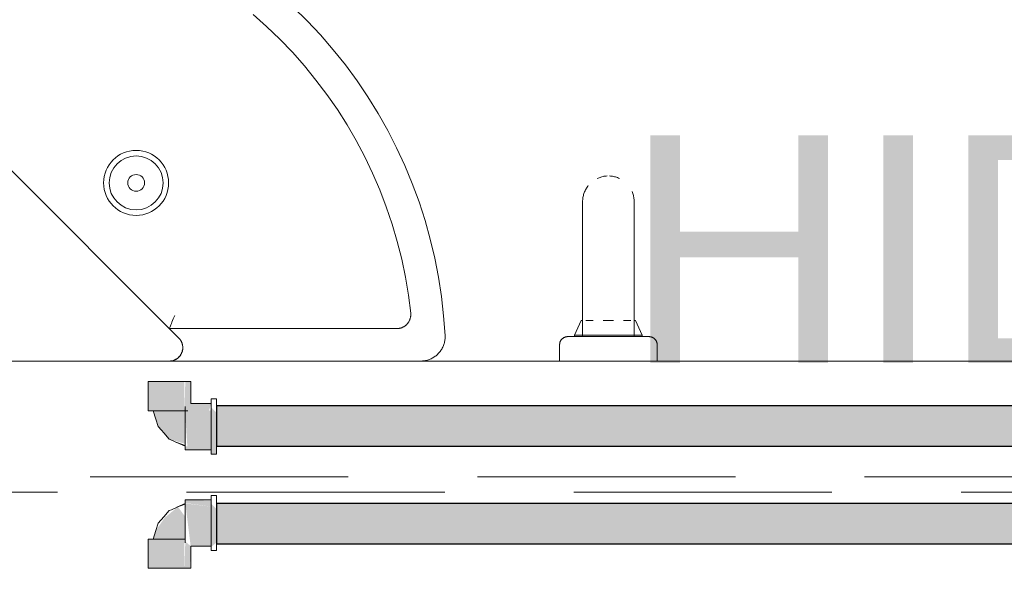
# Model space of a CAD drawing. Header units: millimetres. Extents: x 567 to 934, y -1 to 364.
# Tile 632 of 656: x 767.035 to 768.246, y 108.055 to 108.743. Entities that reach past the tile are written whole.
import ezdxf

# ---------------------------------------------------------------- set-up
doc = ezdxf.new("R2010")
doc.units = ezdxf.units.MM
doc.header["$MEASUREMENT"] = 0
doc.linetypes.add('HIDDEN2', pattern=[0.47625, 0.3175, -0.15875])
doc.linetypes.add('NULL', pattern=[0])
for name, color, linetype, lineweight in [('A-WALL', 7, 'Continuous', 25), ('AF-Condutos', 140, 'Continuous', 25), ('AF-Peça de utilização', 152, 'Continuous', 18), ('DI-Detalhes', 1, 'HIDDEN2', 9), ('Peças hidrossanitárias', 7, 'Continuous', 13), ('Textos', 7, 'Continuous', 9)]:
    doc.layers.add(name, color=color, linetype=linetype, lineweight=lineweight)
doc.styles.add('Arial', font='arial.ttf')

msp = doc.modelspace()

# ---------------------------------------------------------------- hatches: boundary and pattern name
at = {"layer": 'AF-Condutos', "linetype": 'Continuous'}
for points in [[(767.2771, 108.2675), (767.2771, 108.2664), (769.5363, 108.2667), (769.5363, 108.2675)], [(767.2771, 108.2664), (767.2771, 108.2613), (769.5363, 108.2625), (769.5363, 108.2667)], [(767.2771, 108.2664), (769.5363, 108.2667), (769.5363, 108.2667)], [(767.2771, 108.2189), (769.5363, 108.2201), (769.5363, 108.2625), (767.2771, 108.2613)], [(769.5363, 108.2181), (769.5363, 108.2201), (767.2771, 108.2189), (767.2771, 108.2178)], [(767.2771, 108.2178), (769.5363, 108.2181), (769.5363, 108.2181)], [(767.2771, 108.2178), (769.5363, 108.2178), (769.5363, 108.2181)], [(767.2771, 108.1475), (767.2771, 108.1464), (769.5363, 108.1467), (769.5363, 108.1475)], [(767.2771, 108.1464), (769.5363, 108.1466), (769.5363, 108.1467)], [(767.2771, 108.1464), (767.2771, 108.1413), (769.5363, 108.1422), (769.5363, 108.1466)], [(767.2771, 108.1464), (769.5363, 108.1466), (769.5363, 108.1466)], [(767.2771, 108.0989), (769.5363, 108.0998), (769.5363, 108.1422), (767.2771, 108.1413)], [(769.5363, 108.098), (769.5363, 108.0998), (767.2771, 108.0989), (767.2771, 108.0978)], [(767.2771, 108.0978), (769.5363, 108.098), (769.5363, 108.098)], [(767.2771, 108.0978), (769.5363, 108.098), (769.5363, 108.098)], [(767.2771, 108.0978), (769.5363, 108.0978), (769.5363, 108.098)]]:
    msp.add_hatch(color=151, dxfattribs=at).paths.add_polyline_path(points)
at = {"layer": 'AF-Peça de utilização', "linetype": 'Continuous'}
for points in [[(767.1938, 108.2974), (767.1929, 108.2616), (767.1964, 108.2616), (767.1964, 108.2974)], [(767.1964, 108.2616), (767.2376, 108.2616), (767.2376, 108.2974), (767.1964, 108.2974)], [(767.2453, 108.2704), (767.2453, 108.2974), (767.2387, 108.2974), (767.2376, 108.2616)], [(767.1999, 108.2616), (767.2051, 108.2421), (767.219, 108.2265), (767.2387, 108.2208), (767.2387, 108.2616)], [(767.2703, 108.2704), (767.2453, 108.2704), (767.2387, 108.2666), (767.2387, 108.2562), (767.2679, 108.2616)], [(767.2412, 108.2177), (767.2703, 108.2219), (767.2703, 108.2621), (767.2387, 108.2562)], [(767.2703, 108.208), (767.2771, 108.208), (767.2771, 108.259), (767.2703, 108.266)], [(767.2387, 108.2136), (767.2703, 108.2136), (767.2703, 108.2219), (767.2387, 108.2174)], [(767.2703, 108.1508), (767.2387, 108.1518), (767.2387, 108.148), (767.2703, 108.1435)], [(767.2023, 108.1141), (767.1992, 108.1037), (767.2387, 108.1037), (767.2387, 108.1309), (767.2296, 108.1433), (767.2134, 108.1299)], [(767.2453, 108.095), (767.2703, 108.095), (767.2703, 108.1435), (767.2387, 108.1475)], [(767.2703, 108.0939), (767.2771, 108.0993), (767.2771, 108.1404), (767.2704, 108.1475)], [(767.1929, 108.1037), (767.1929, 108.068), (767.2006, 108.068), (767.1964, 108.1037)], [(767.1964, 108.1037), (767.2006, 108.068), (767.2376, 108.068), (767.2376, 108.1037)], [(767.2453, 108.095), (767.2387, 108.1006), (767.2376, 108.068), (767.2444, 108.068)]]:
    msp.add_hatch(color=161, dxfattribs=at).paths.add_polyline_path(points)

# ---------------------------------------------------------------- linework, layer by layer
at = {"layer": 'A-WALL', "color": 8, "lineweight": 5}
msp.add_line((770.559, 108.3227), (766.959, 108.3227), dxfattribs=at)
at = {"layer": 'AF-Condutos'}
for p, q in [((767.2771, 108.2675), (767.2771, 108.2664)), ((769.5363, 108.2675), (767.2771, 108.2675)), ((767.2771, 108.2664), (767.2771, 108.2613)), ((767.2771, 108.2613), (767.2771, 108.2528)), ((767.2771, 108.2528), (767.2771, 108.2427)), ((767.2771, 108.2427), (767.2771, 108.2325)), ((767.2771, 108.2325), (767.2771, 108.2241)), ((767.2771, 108.2241), (767.2771, 108.2189)), ((767.2771, 108.2189), (767.2771, 108.2178)), ((767.2771, 108.2178), (769.5363, 108.2178)), ((767.2771, 108.1475), (767.2771, 108.1464)), ((769.5363, 108.1475), (767.2771, 108.1475)), ((767.2771, 108.1464), (767.2771, 108.1413)), ((767.2771, 108.1413), (767.2771, 108.1328)), ((767.2771, 108.1328), (767.2771, 108.1227)), ((767.2771, 108.1227), (767.2771, 108.1125)), ((767.2771, 108.1125), (767.2771, 108.1041)), ((767.2771, 108.1041), (767.2771, 108.0989)), ((767.2771, 108.0989), (767.2771, 108.0978)), ((767.2771, 108.0978), (769.5363, 108.0978))]:
    msp.add_line(p, q, dxfattribs=at)
at = {"layer": 'AF-Peça de utilização'}
for p, q in [((767.1929, 108.2974), (767.1929, 108.2616)), ((767.1938, 108.2974), (767.1929, 108.2974)), ((767.1964, 108.2974), (767.1938, 108.2974)), ((767.2006, 108.2974), (767.1964, 108.2974)), ((767.206, 108.2974), (767.2006, 108.2974)), ((767.2123, 108.2974), (767.206, 108.2974)), ((767.2191, 108.2974), (767.2123, 108.2974)), ((767.2259, 108.2974), (767.2191, 108.2974)), ((767.2322, 108.2974), (767.2259, 108.2974)), ((767.2376, 108.2974), (767.2322, 108.2974)), ((767.2387, 108.2974), (767.2376, 108.2974)), ((767.2418, 108.2974), (767.2387, 108.2974)), ((767.2444, 108.2974), (767.2418, 108.2974)), ((767.2453, 108.2974), (767.2444, 108.2974)), ((767.2453, 108.2704), (767.2453, 108.2974)), ((767.2703, 108.276), (767.2703, 108.2748)), ((767.2771, 108.276), (767.2703, 108.276)), ((767.2703, 108.2748), (767.2703, 108.2714)), ((767.2703, 108.2714), (767.2703, 108.2704)), ((767.2771, 108.2748), (767.2771, 108.276)), ((767.2771, 108.2714), (767.2771, 108.2748)), ((767.2771, 108.2675), (767.2771, 108.2714)), ((767.1929, 108.2616), (767.1938, 108.2616)), ((767.1938, 108.2616), (767.1964, 108.2616)), ((767.1964, 108.2616), (767.1992, 108.2616)), ((767.1992, 108.2616), (767.2006, 108.2616)), ((767.1992, 108.2616), (767.2023, 108.2513)), ((767.1999, 108.2616), (767.1992, 108.2616)), ((767.2019, 108.2616), (767.1999, 108.2616)), ((767.2006, 108.2616), (767.206, 108.2616)), ((767.205, 108.2616), (767.2019, 108.2616)), ((767.2091, 108.2616), (767.205, 108.2616)), ((767.206, 108.2616), (767.2123, 108.2616)), ((767.2138, 108.2616), (767.2091, 108.2616)), ((767.2123, 108.2616), (767.2191, 108.2616)), ((767.2189, 108.2616), (767.2138, 108.2616)), ((767.2242, 108.2616), (767.2189, 108.2616)), ((767.2191, 108.2616), (767.2259, 108.2616)), ((767.2292, 108.2616), (767.2242, 108.2616)), ((767.2259, 108.2616), (767.2322, 108.2616)), ((767.2341, 108.2616), (767.2292, 108.2616)), ((767.2322, 108.2616), (767.2376, 108.2616)), ((767.2387, 108.2616), (767.2341, 108.2616)), ((767.2376, 108.2616), (767.2387, 108.2616)), ((767.2387, 108.2666), (767.2387, 108.2621)), ((767.2387, 108.2621), (767.2387, 108.2616)), ((767.2387, 108.2616), (767.2418, 108.2616)), ((767.2387, 108.2616), (767.2387, 108.2562)), ((767.2387, 108.2572), (767.2387, 108.2616)), ((767.2703, 108.2704), (767.2453, 108.2704)), ((767.2703, 108.2704), (767.2703, 108.266)), ((767.2703, 108.2694), (767.2703, 108.2704)), ((767.2703, 108.2666), (767.2703, 108.2694)), ((767.2703, 108.2621), (767.2703, 108.2666)), ((767.2703, 108.266), (767.2703, 108.259)), ((767.2703, 108.2562), (767.2703, 108.2621)), ((767.2703, 108.259), (767.2703, 108.2508)), ((767.2771, 108.266), (767.2771, 108.2675)), ((767.2771, 108.259), (767.2771, 108.266)), ((767.2771, 108.2508), (767.2771, 108.259)), ((767.2023, 108.2513), (767.2051, 108.2421)), ((767.2387, 108.252), (767.2387, 108.2572)), ((767.2387, 108.2562), (767.2387, 108.2493)), ((767.2387, 108.2463), (767.2387, 108.252)), ((767.2387, 108.2493), (767.2387, 108.242)), ((767.2703, 108.2493), (767.2703, 108.2562)), ((767.2703, 108.2508), (767.2703, 108.242)), ((767.2703, 108.242), (767.2703, 108.2493)), ((767.2771, 108.242), (767.2771, 108.2508)), ((767.2051, 108.2421), (767.2092, 108.2377)), ((767.2092, 108.2377), (767.2121, 108.2343)), ((767.2387, 108.2403), (767.2387, 108.2463)), ((767.2387, 108.242), (767.2387, 108.2346)), ((767.2387, 108.2344), (767.2387, 108.2403)), ((767.2387, 108.2346), (767.2387, 108.2278)), ((767.2703, 108.2346), (767.2703, 108.242)), ((767.2703, 108.242), (767.2703, 108.2332)), ((767.2703, 108.2278), (767.2703, 108.2346)), ((767.2771, 108.2332), (767.2771, 108.242)), ((767.2121, 108.2343), (767.219, 108.2265)), ((767.219, 108.2265), (767.2193, 108.2264)), ((767.2193, 108.2264), (767.227, 108.2229)), ((767.227, 108.2229), (767.2301, 108.2215)), ((767.2387, 108.2186), (767.2282, 108.2225)), ((767.2282, 108.2225), (767.2387, 108.2179)), ((767.2387, 108.229), (767.2387, 108.2344)), ((767.2387, 108.2243), (767.2387, 108.229)), ((767.2387, 108.2278), (767.2387, 108.2219)), ((767.2387, 108.2208), (767.2387, 108.2243)), ((767.2703, 108.2332), (767.2703, 108.225)), ((767.2703, 108.2219), (767.2703, 108.2278)), ((767.2703, 108.225), (767.2703, 108.2179)), ((767.2771, 108.225), (767.2771, 108.2332)), ((767.2771, 108.2179), (767.2771, 108.225)), ((767.2301, 108.2215), (767.2314, 108.2211)), ((767.2314, 108.2211), (767.2387, 108.2186)), ((767.2387, 108.2219), (767.2387, 108.2186)), ((767.2387, 108.2186), (767.2387, 108.2208)), ((767.2387, 108.2186), (767.2387, 108.2179)), ((767.2387, 108.2179), (767.2387, 108.2186)), ((767.2387, 108.2179), (767.2387, 108.2174)), ((767.2387, 108.2174), (767.2387, 108.2145)), ((767.2387, 108.2145), (767.2387, 108.2136)), ((767.2387, 108.2136), (767.2703, 108.2136)), ((767.2703, 108.2174), (767.2703, 108.2219)), ((767.2703, 108.2179), (767.2703, 108.2178)), ((767.2703, 108.2178), (767.2703, 108.2136)), ((767.2703, 108.2145), (767.2703, 108.2174)), ((767.2703, 108.2136), (767.2703, 108.2145)), ((767.2703, 108.2136), (767.2703, 108.2125)), ((767.2703, 108.2125), (767.2703, 108.2091)), ((767.2771, 108.2178), (767.2771, 108.2179)), ((767.2771, 108.2125), (767.2771, 108.2178)), ((767.2771, 108.2091), (767.2771, 108.2125)), ((767.2703, 108.2091), (767.2703, 108.208)), ((767.2703, 108.208), (767.2771, 108.208)), ((767.2771, 108.208), (767.2771, 108.2091)), ((767.2387, 108.1518), (767.2387, 108.1508)), ((767.2703, 108.1518), (767.2387, 108.1518)), ((767.2387, 108.1508), (767.2387, 108.148)), ((767.2703, 108.1574), (767.2703, 108.1562)), ((767.2771, 108.1574), (767.2703, 108.1574)), ((767.2703, 108.1562), (767.2703, 108.1528)), ((767.2703, 108.1528), (767.2703, 108.1518)), ((767.2703, 108.1518), (767.2703, 108.1474)), ((767.2703, 108.1508), (767.2703, 108.1518)), ((767.2703, 108.148), (767.2703, 108.1508)), ((767.2771, 108.1562), (767.2771, 108.1574)), ((767.2771, 108.1528), (767.2771, 108.1562)), ((767.2771, 108.1475), (767.2771, 108.1528)), ((767.219, 108.1389), (767.2121, 108.131)), ((767.2219, 108.1398), (767.219, 108.1389)), ((767.2296, 108.1433), (767.2219, 108.1398)), ((767.2387, 108.1475), (767.2282, 108.1429)), ((767.2282, 108.1429), (767.2387, 108.1467)), ((767.2387, 108.1467), (767.2296, 108.1433)), ((767.2387, 108.148), (767.2387, 108.1475)), ((767.2387, 108.1475), (767.2387, 108.1467)), ((767.2387, 108.1467), (767.2387, 108.1475)), ((767.2387, 108.1467), (767.2387, 108.1435)), ((767.2387, 108.1445), (767.2387, 108.1467)), ((767.2387, 108.141), (767.2387, 108.1445)), ((767.2387, 108.1435), (767.2387, 108.1376)), ((767.2387, 108.1364), (767.2387, 108.141)), ((767.2703, 108.1435), (767.2703, 108.148)), ((767.2703, 108.1474), (767.2703, 108.1404)), ((767.2703, 108.1376), (767.2703, 108.1435)), ((767.2703, 108.1404), (767.2703, 108.1322)), ((767.2771, 108.1474), (767.2771, 108.1475)), ((767.2771, 108.1404), (767.2771, 108.1474)), ((767.2771, 108.1322), (767.2771, 108.1404)), ((767.2121, 108.131), (767.2051, 108.1232)), ((767.2387, 108.1376), (767.2387, 108.1307)), ((767.2387, 108.1309), (767.2387, 108.1364)), ((767.2387, 108.1251), (767.2387, 108.1309)), ((767.2387, 108.1307), (767.2387, 108.1234)), ((767.2703, 108.1307), (767.2703, 108.1376)), ((767.2703, 108.1322), (767.2703, 108.1234)), ((767.2703, 108.1234), (767.2703, 108.1307)), ((767.2771, 108.1234), (767.2771, 108.1322)), ((767.2023, 108.1141), (767.1992, 108.1037)), ((767.2051, 108.1232), (767.2023, 108.1141)), ((767.2387, 108.119), (767.2387, 108.1251)), ((767.2387, 108.1234), (767.2387, 108.116)), ((767.2387, 108.1133), (767.2387, 108.119)), ((767.2387, 108.116), (767.2387, 108.1092)), ((767.2703, 108.1234), (767.2703, 108.1146)), ((767.2703, 108.116), (767.2703, 108.1234)), ((767.2703, 108.1092), (767.2703, 108.116)), ((767.2703, 108.1146), (767.2703, 108.1064)), ((767.2771, 108.1146), (767.2771, 108.1234)), ((767.2771, 108.1064), (767.2771, 108.1146)), ((767.1938, 108.1037), (767.1929, 108.1037)), ((767.1929, 108.1037), (767.1929, 108.068)), ((767.1964, 108.1037), (767.1938, 108.1037)), ((767.1992, 108.1037), (767.1964, 108.1037)), ((767.2006, 108.1037), (767.1992, 108.1037)), ((767.1992, 108.1037), (767.1999, 108.1037)), ((767.1999, 108.1037), (767.2019, 108.1037)), ((767.206, 108.1037), (767.2006, 108.1037)), ((767.2019, 108.1037), (767.205, 108.1037)), ((767.205, 108.1037), (767.2091, 108.1037)), ((767.2123, 108.1037), (767.206, 108.1037)), ((767.2091, 108.1037), (767.2138, 108.1037)), ((767.2191, 108.1037), (767.2123, 108.1037)), ((767.2138, 108.1037), (767.2189, 108.1037)), ((767.2189, 108.1037), (767.2242, 108.1037)), ((767.2259, 108.1037), (767.2191, 108.1037)), ((767.2242, 108.1037), (767.2292, 108.1037)), ((767.2322, 108.1037), (767.2259, 108.1037)), ((767.2292, 108.1037), (767.2341, 108.1037)), ((767.2376, 108.1037), (767.2322, 108.1037)), ((767.2341, 108.1037), (767.2387, 108.1037)), ((767.2387, 108.1037), (767.2376, 108.1037)), ((767.2387, 108.1081), (767.2387, 108.1133)), ((767.2387, 108.1092), (767.2387, 108.1037)), ((767.2387, 108.1037), (767.2387, 108.1081)), ((767.2387, 108.1037), (767.2387, 108.1033)), ((767.2387, 108.1033), (767.2387, 108.0988)), ((767.2703, 108.1037), (767.2703, 108.1092)), ((767.2703, 108.1064), (767.2703, 108.0993)), ((767.2703, 108.1033), (767.2703, 108.1037)), ((767.2703, 108.0988), (767.2703, 108.1033)), ((767.2771, 108.0993), (767.2771, 108.1064)), ((767.2453, 108.095), (767.2703, 108.095)), ((767.2453, 108.068), (767.2453, 108.095)), ((767.2703, 108.0993), (767.2703, 108.095)), ((767.2703, 108.0959), (767.2703, 108.0988)), ((767.2703, 108.095), (767.2703, 108.0959)), ((767.2703, 108.095), (767.2703, 108.0939)), ((767.2703, 108.0939), (767.2703, 108.0905)), ((767.2703, 108.0905), (767.2703, 108.0894)), ((767.2703, 108.0894), (767.2771, 108.0894)), ((767.2771, 108.0978), (767.2771, 108.0993)), ((767.2771, 108.0939), (767.2771, 108.0978)), ((767.2771, 108.0905), (767.2771, 108.0939)), ((767.2771, 108.0894), (767.2771, 108.0905)), ((767.1929, 108.068), (767.1938, 108.068)), ((767.1938, 108.068), (767.1964, 108.068)), ((767.1964, 108.068), (767.2006, 108.068)), ((767.2006, 108.068), (767.206, 108.068)), ((767.206, 108.068), (767.2123, 108.068)), ((767.2123, 108.068), (767.2191, 108.068)), ((767.2191, 108.068), (767.2259, 108.068)), ((767.2259, 108.068), (767.2322, 108.068)), ((767.2322, 108.068), (767.2376, 108.068)), ((767.2376, 108.068), (767.2387, 108.068)), ((767.2387, 108.068), (767.2418, 108.068)), ((767.2418, 108.068), (767.2444, 108.068)), ((767.2444, 108.068), (767.2453, 108.068))]:
    msp.add_line(p, q, dxfattribs=at)
at = {"layer": 'DI-Detalhes'}
for points in [[(766.6513, 111.8422), (770.8915, 111.8422), (770.8915, 108.1615), (766.6513, 108.1615), (766.6513, 111.8422)], [(766.1691, 108.1804), (770.4093, 108.1804), (770.4093, 104.8561), (766.1691, 104.8561), (766.1691, 108.1804)]]:
    msp.add_lwpolyline(points, dxfattribs=at)
at = {"layer": 'Peças hidrossanitárias', "color": 8, "lineweight": 5}
for p, q in [((767.2307, 108.351), (766.9873, 108.5944)), ((767.7273, 108.4127), (767.7273, 108.3527)), ((767.7907, 108.3527), (767.7907, 108.4127)), ((767.5159, 108.3809), (767.5159, 108.3815)), ((767.7257, 108.3727), (767.7173, 108.3547)), ((767.7257, 108.3727), (767.7263, 108.3727)), ((767.7314, 108.3727), (767.7403, 108.3727)), ((767.7527, 108.3727), (767.7652, 108.3727)), ((767.7777, 108.3727), (767.7865, 108.3727)), ((767.7915, 108.3727), (767.7923, 108.3727)), ((767.8007, 108.3547), (767.7923, 108.3727)), ((767.4989, 108.3627), (767.219, 108.3627)), ((767.4989, 108.3627), (767.4996, 108.3627)), ((767.7173, 108.3547), (767.7173, 108.3527)), ((767.7173, 108.3547), (767.8007, 108.3547)), ((767.7173, 108.3547), (767.7173, 108.3527)), ((767.8007, 108.3527), (767.8007, 108.3547)), ((767.8007, 108.3527), (767.8007, 108.3547)), ((767.699, 108.3427), (767.699, 108.3227)), ((767.819, 108.3227), (767.819, 108.3427))]:
    msp.add_line(p, q, dxfattribs=at)
for points in [[(767.5582, 108.3543), (767.5564, 108.3782), (767.5537, 108.402), (767.5501, 108.4258), (767.5455, 108.4493), (767.5399, 108.4727), (767.5335, 108.4958), (767.5261, 108.5186), (767.5178, 108.5411), (767.5086, 108.5633), (767.4986, 108.5851), (767.4876, 108.6065), (767.4759, 108.6274), (767.4633, 108.6478), (767.4499, 108.6677), (767.4357, 108.6871), (767.4207, 108.7058), (767.405, 108.724), (767.3886, 108.7415), (767.3715, 108.7583)], [(767.322, 108.7491), (767.3387, 108.7343), (767.3549, 108.7187), (767.3704, 108.7026), (767.3853, 108.6858), (767.3994, 108.6685), (767.4129, 108.6506), (767.4257, 108.6322), (767.4377, 108.6133), (767.4489, 108.5939), (767.4594, 108.5741), (767.469, 108.5539), (767.4779, 108.5333), (767.4859, 108.5124), (767.493, 108.4912), (767.4993, 108.4697), (767.5048, 108.448), (767.5094, 108.426), (767.5131, 108.4039), (767.5159, 108.3817), (767.5159, 108.3815)], [(767.7452, 108.5473), (767.7463, 108.5478), (767.7475, 108.5483), (767.7487, 108.5487), (767.7499, 108.5491), (767.7511, 108.5494), (767.7524, 108.5497), (767.7536, 108.55), (767.7549, 108.5502), (767.7561, 108.5503), (767.7574, 108.5504)], [(767.7603, 108.5504), (767.7615, 108.5503), (767.7628, 108.5502), (767.764, 108.55), (767.7653, 108.5498), (767.7665, 108.5495), (767.7677, 108.5492), (767.769, 108.5488), (767.7702, 108.5484), (767.7713, 108.5479), (767.7725, 108.5474)], [(767.7273, 108.5187), (767.7273, 108.52), (767.7274, 108.5213), (767.7275, 108.5225), (767.7277, 108.5238), (767.7279, 108.525), (767.7282, 108.5263), (767.7285, 108.5275), (767.7289, 108.5287), (767.7293, 108.5299), (767.7298, 108.5311), (767.7303, 108.5322), (767.7309, 108.5334), (767.7315, 108.5345), (767.7321, 108.5356), (767.7328, 108.5366), (767.7336, 108.5377), (767.7343, 108.5387)], [(767.7881, 108.5314), (767.7885, 108.5302), (767.789, 108.529), (767.7894, 108.5278), (767.7897, 108.5266), (767.79, 108.5254), (767.7902, 108.5241), (767.7904, 108.5229), (767.7906, 108.5216), (767.7906, 108.5203), (767.7907, 108.5191), (767.7907, 108.5187)], [(767.7273, 108.5187), (767.7273, 108.5187), (767.7273, 108.5184), (767.7273, 108.518), (767.7273, 108.5174), (767.7273, 108.5166), (767.7273, 108.5157), (767.7273, 108.5146), (767.7273, 108.5134), (767.7273, 108.5119), (767.7273, 108.5104), (767.7273, 108.5086), (767.7273, 108.5068), (767.7273, 108.5047), (767.7273, 108.5025), (767.7273, 108.5002), (767.7273, 108.4977), (767.7273, 108.4951), (767.7273, 108.4924), (767.7273, 108.4896), (767.7273, 108.4866), (767.7273, 108.4835), (767.7273, 108.4803), (767.7273, 108.4769), (767.7273, 108.4735), (767.7273, 108.47), (767.7273, 108.4664), (767.7273, 108.4627), (767.7273, 108.4589), (767.7273, 108.455), (767.7273, 108.4511), (767.7273, 108.4471), (767.7273, 108.4431), (767.7273, 108.439), (767.7273, 108.4349), (767.7273, 108.4307), (767.7273, 108.4265), (767.7273, 108.4223), (767.7273, 108.4181), (767.7273, 108.4138), (767.7273, 108.4127)], [(767.7273, 108.4857), (767.7273, 108.4888), (767.7273, 108.4917), (767.7273, 108.4944), (767.7273, 108.4971), (767.7273, 108.4996), (767.7273, 108.5019), (767.7273, 108.5041), (767.7273, 108.5062), (767.7273, 108.5081), (767.7273, 108.5099), (767.7273, 108.5115), (767.7273, 108.513), (767.7273, 108.5143), (767.7273, 108.5154), (767.7273, 108.5164), (767.7273, 108.5172), (767.7273, 108.5178), (767.7273, 108.5183), (767.7273, 108.5186), (767.7273, 108.5187), (767.7273, 108.5187)], [(767.7907, 108.4127), (767.7907, 108.4169), (767.7907, 108.4211), (767.7907, 108.4254), (767.7907, 108.4296), (767.7907, 108.4337), (767.7907, 108.4379), (767.7907, 108.442), (767.7907, 108.446), (767.7907, 108.45), (767.7907, 108.454), (767.7907, 108.4579), (767.7907, 108.4617), (767.7907, 108.4654), (767.7907, 108.469), (767.7907, 108.4726), (767.7907, 108.476), (767.7907, 108.4794), (767.7907, 108.4826), (767.7907, 108.4857), (767.7907, 108.4888), (767.7907, 108.4917), (767.7907, 108.4944), (767.7907, 108.4971), (767.7907, 108.4996), (767.7907, 108.5019), (767.7907, 108.5041), (767.7907, 108.5062), (767.7907, 108.5081), (767.7907, 108.5099), (767.7907, 108.5115), (767.7907, 108.513), (767.7907, 108.5143), (767.7907, 108.5154), (767.7907, 108.5164), (767.7907, 108.5172), (767.7907, 108.5178), (767.7907, 108.5183), (767.7907, 108.5186), (767.7907, 108.5187), (767.7907, 108.5187)], [(767.7907, 108.5187), (767.7907, 108.5187), (767.7907, 108.5184), (767.7907, 108.518), (767.7907, 108.5174), (767.7907, 108.5166), (767.7907, 108.5157), (767.7907, 108.5146), (767.7907, 108.5134), (767.7907, 108.5119), (767.7907, 108.5104), (767.7907, 108.5086), (767.7907, 108.5068), (767.7907, 108.5047), (767.7907, 108.5025), (767.7907, 108.5002), (767.7907, 108.4977), (767.7907, 108.4951), (767.7907, 108.4924)], [(767.7273, 108.4127), (767.7273, 108.4169), (767.7273, 108.4211), (767.7273, 108.4254), (767.7273, 108.4296), (767.7273, 108.4337), (767.7273, 108.4379), (767.7273, 108.442), (767.7273, 108.446), (767.7273, 108.45), (767.7273, 108.454), (767.7273, 108.4579), (767.7273, 108.4617), (767.7273, 108.4654), (767.7273, 108.469), (767.7273, 108.4726), (767.7273, 108.476), (767.7273, 108.4794), (767.7273, 108.4826), (767.7273, 108.4854)], [(767.7907, 108.4664), (767.7907, 108.4627), (767.7907, 108.4589), (767.7907, 108.455), (767.7907, 108.4511), (767.7907, 108.4471), (767.7907, 108.4431), (767.7907, 108.439), (767.7907, 108.4349), (767.7907, 108.4307), (767.7907, 108.4265), (767.7907, 108.4223), (767.7907, 108.4181), (767.7907, 108.4138)], [(767.5159, 108.3815), (767.5159, 108.3809), (767.516, 108.3802), (767.516, 108.3795), (767.516, 108.3788), (767.5159, 108.3781), (767.5158, 108.3774), (767.5157, 108.3768), (767.5156, 108.3761), (767.5154, 108.3754), (767.5152, 108.3748), (767.515, 108.3741), (767.5148, 108.3735), (767.5145, 108.3729), (767.5142, 108.3722), (767.5139, 108.3716), (767.5136, 108.371), (767.5132, 108.3705), (767.5129, 108.3699), (767.5125, 108.3693), (767.512, 108.3688), (767.5116, 108.3683), (767.5111, 108.3678), (767.5106, 108.3673), (767.5101, 108.3669), (767.5096, 108.3664), (767.5091, 108.366), (767.5085, 108.3656), (767.5079, 108.3652), (767.5073, 108.3649), (767.5067, 108.3646), (767.5061, 108.3643), (767.5055, 108.364), (767.5049, 108.3637), (767.5042, 108.3635), (767.5036, 108.3633), (767.5029, 108.3631), (767.5022, 108.363), (767.5016, 108.3629), (767.5009, 108.3628), (767.5002, 108.3627), (767.4995, 108.3627), (767.4989, 108.3627)], [(767.2256, 108.3787), (767.2239, 108.3745), (767.2223, 108.3707), (767.2216, 108.3689), (767.2209, 108.3674), (767.2199, 108.3648), (767.2192, 108.3632), (767.219, 108.3627)], [(767.5086, 108.3657), (767.5091, 108.366), (767.5096, 108.3665), (767.5102, 108.3669), (767.5107, 108.3674), (767.5112, 108.3678), (767.5116, 108.3683), (767.5121, 108.3689), (767.5125, 108.3694), (767.5129, 108.37), (767.5133, 108.3705), (767.5136, 108.3711), (767.514, 108.3717)], [(767.219, 108.3227), (767.2197, 108.3227), (767.2203, 108.3227), (767.221, 108.3228), (767.2216, 108.3229), (767.2223, 108.323), (767.2229, 108.3231), (767.2236, 108.3233), (767.2242, 108.3235), (767.2248, 108.3237), (767.2254, 108.324), (767.226, 108.3243), (767.2266, 108.3245), (767.2272, 108.3249), (767.2278, 108.3252), (767.2283, 108.3256), (767.2289, 108.326), (767.2294, 108.3264), (767.2299, 108.3268), (767.2304, 108.3272), (767.2309, 108.3277), (767.2313, 108.3282), (767.2318, 108.3287), (767.2322, 108.3292), (767.2326, 108.3297), (767.2329, 108.3303), (767.2333, 108.3309), (767.2336, 108.3314), (767.2339, 108.332), (767.2342, 108.3326), (767.2344, 108.3332), (767.2347, 108.3339), (767.2349, 108.3345), (767.235, 108.3351), (767.2352, 108.3358), (767.2353, 108.3364), (767.2354, 108.3371), (767.2355, 108.3377), (767.2355, 108.3384), (767.2356, 108.3391), (767.2356, 108.3397), (767.2355, 108.3404), (767.2355, 108.341), (767.2354, 108.3417), (767.2353, 108.3424), (767.2351, 108.343), (767.235, 108.3436), (767.2348, 108.3443), (767.2346, 108.3449), (767.2343, 108.3455), (767.2341, 108.3461), (767.2338, 108.3467), (767.2335, 108.3473), (767.2331, 108.3479), (767.2328, 108.3484), (767.2324, 108.349), (767.232, 108.3495), (767.2316, 108.35), (767.2311, 108.3505), (767.2307, 108.351)], [(767.5282, 108.3227), (767.5294, 108.3227), (767.5306, 108.3228), (767.5318, 108.3229), (767.533, 108.3231), (767.5342, 108.3233), (767.5353, 108.3235), (767.5365, 108.3238), (767.5376, 108.3242), (767.5388, 108.3246), (767.5399, 108.325), (767.541, 108.3255), (767.5421, 108.3261), (767.5431, 108.3266), (767.5441, 108.3273), (767.5451, 108.3279), (767.5461, 108.3286), (767.5471, 108.3293), (767.548, 108.3301), (767.5489, 108.3309), (767.5497, 108.3318), (767.5505, 108.3326), (767.5513, 108.3336), (767.5521, 108.3345), (767.5528, 108.3355), (767.5534, 108.3365), (767.5541, 108.3375), (767.5547, 108.3385), (767.5552, 108.3396), (767.5557, 108.3407), (767.5562, 108.3418), (767.5566, 108.3429), (767.5569, 108.3441), (767.5573, 108.3452), (767.5575, 108.3464), (767.5578, 108.3476), (767.5579, 108.3488), (767.5581, 108.35), (767.5582, 108.3511), (767.5582, 108.3523), (767.5582, 108.3535), (767.5582, 108.3543)], [(767.699, 108.3427), (767.699, 108.3431), (767.699, 108.3435), (767.6991, 108.3439), (767.6991, 108.3443), (767.6992, 108.3447), (767.6993, 108.345), (767.6994, 108.3454), (767.6995, 108.3458), (767.6996, 108.3462), (767.6998, 108.3466), (767.6999, 108.3469), (767.7001, 108.3473), (767.7003, 108.3476), (767.7005, 108.348), (767.7007, 108.3483), (767.701, 108.3486), (767.7012, 108.349), (767.7015, 108.3493), (767.7017, 108.3496), (767.702, 108.3498), (767.7023, 108.3501), (767.7026, 108.3504), (767.7029, 108.3506), (767.7033, 108.3509), (767.7036, 108.3511), (767.7039, 108.3513), (767.7043, 108.3515), (767.7046, 108.3517), (767.705, 108.3518), (767.7054, 108.352), (767.7057, 108.3521), (767.7061, 108.3523), (767.7065, 108.3524), (767.7069, 108.3525), (767.7073, 108.3525), (767.7077, 108.3526), (767.7081, 108.3526), (767.7085, 108.3527), (767.7089, 108.3527), (767.709, 108.3527)], [(767.699, 108.3435), (767.6991, 108.3439), (767.6991, 108.3443), (767.6992, 108.3447), (767.6993, 108.345), (767.6994, 108.3454), (767.6995, 108.3458), (767.6996, 108.3462), (767.6998, 108.3466), (767.6999, 108.3469), (767.7001, 108.3473), (767.7003, 108.3476), (767.7005, 108.348), (767.7007, 108.3483), (767.701, 108.3486), (767.7012, 108.349), (767.7015, 108.3493), (767.7017, 108.3496), (767.702, 108.3498), (767.7023, 108.3501), (767.7026, 108.3504), (767.7029, 108.3506), (767.7033, 108.3509), (767.7036, 108.3511), (767.7039, 108.3513), (767.7043, 108.3515), (767.7046, 108.3517), (767.705, 108.3518), (767.7054, 108.352), (767.7057, 108.3521), (767.7061, 108.3523), (767.7065, 108.3524), (767.7069, 108.3525), (767.7073, 108.3525), (767.7077, 108.3526)], [(767.709, 108.3527), (767.709, 108.3527), (767.7091, 108.3527), (767.7093, 108.3527), (767.7096, 108.3527), (767.71, 108.3527), (767.7104, 108.3527), (767.7109, 108.3527), (767.7115, 108.3527), (767.7122, 108.3527), (767.7129, 108.3527), (767.7138, 108.3527), (767.7146, 108.3527), (767.7156, 108.3527), (767.7166, 108.3527), (767.7177, 108.3527), (767.7189, 108.3527)], [(767.809, 108.3527), (767.8089, 108.3527), (767.8088, 108.3527), (767.8086, 108.3527), (767.8083, 108.3527), (767.808, 108.3527), (767.8076, 108.3527), (767.807, 108.3527), (767.8065, 108.3527), (767.8058, 108.3527), (767.805, 108.3527), (767.8042, 108.3527), (767.8033, 108.3527), (767.8024, 108.3527), (767.8014, 108.3527), (767.8003, 108.3527), (767.7991, 108.3527), (767.7979, 108.3527), (767.7966, 108.3527), (767.7952, 108.3527), (767.7938, 108.3527), (767.7924, 108.3527), (767.7908, 108.3527), (767.7893, 108.3527), (767.7877, 108.3527), (767.786, 108.3527), (767.7843, 108.3527), (767.7826, 108.3527), (767.7808, 108.3527), (767.779, 108.3527), (767.7771, 108.3527), (767.7752, 108.3527), (767.7733, 108.3527), (767.7714, 108.3527), (767.7695, 108.3527), (767.7675, 108.3527), (767.7655, 108.3527), (767.7635, 108.3527), (767.7615, 108.3527), (767.7595, 108.3527), (767.7575, 108.3527), (767.7555, 108.3527), (767.7535, 108.3527), (767.7516, 108.3527), (767.7496, 108.3527), (767.7476, 108.3527), (767.7457, 108.3527), (767.7438, 108.3527), (767.7419, 108.3527), (767.74, 108.3527), (767.7382, 108.3527), (767.7364, 108.3527), (767.7346, 108.3527), (767.7329, 108.3527), (767.7312, 108.3527), (767.7296, 108.3527), (767.728, 108.3527), (767.7264, 108.3527), (767.7249, 108.3527), (767.7235, 108.3527), (767.7221, 108.3527), (767.7208, 108.3527), (767.7195, 108.3527), (767.7183, 108.3527), (767.7172, 108.3527), (767.7161, 108.3527), (767.7151, 108.3527), (767.7142, 108.3527), (767.7134, 108.3527), (767.7126, 108.3527), (767.7119, 108.3527), (767.7112, 108.3527), (767.7107, 108.3527), (767.7102, 108.3527), (767.7098, 108.3527), (767.7095, 108.3527), (767.7092, 108.3527), (767.7091, 108.3527), (767.709, 108.3527), (767.709, 108.3527)], [(767.7138, 108.3527), (767.7146, 108.3527), (767.7156, 108.3527), (767.7166, 108.3527), (767.7177, 108.3527), (767.7189, 108.3527)], [(767.7183, 108.3527), (767.7172, 108.3527), (767.7161, 108.3527), (767.7151, 108.3527), (767.7142, 108.3527)], [(767.8042, 108.3527), (767.8033, 108.3527), (767.8024, 108.3527), (767.8014, 108.3527), (767.8003, 108.3527), (767.7991, 108.3527)], [(767.7996, 108.3527), (767.8008, 108.3527), (767.8018, 108.3527), (767.8028, 108.3527), (767.8038, 108.3527), (767.8046, 108.3527), (767.8054, 108.3527), (767.8061, 108.3527), (767.8067, 108.3527), (767.8073, 108.3527), (767.8078, 108.3527), (767.8082, 108.3527), (767.8085, 108.3527), (767.8087, 108.3527), (767.8089, 108.3527), (767.809, 108.3527), (767.809, 108.3527)], [(767.7996, 108.3527), (767.8008, 108.3527), (767.8018, 108.3527), (767.8028, 108.3527), (767.8038, 108.3527)], [(767.809, 108.3527), (767.8094, 108.3527), (767.8098, 108.3526), (767.8102, 108.3526), (767.8106, 108.3525), (767.811, 108.3525), (767.8114, 108.3524), (767.8118, 108.3523), (767.8121, 108.3522), (767.8125, 108.352), (767.8129, 108.3519), (767.8132, 108.3517), (767.8136, 108.3515), (767.814, 108.3514), (767.8143, 108.3511), (767.8146, 108.3509), (767.815, 108.3507), (767.8153, 108.3504), (767.8156, 108.3502), (767.8159, 108.3499), (767.8162, 108.3496), (767.8164, 108.3493), (767.8167, 108.349), (767.8169, 108.3487), (767.8172, 108.3484), (767.8174, 108.3481), (767.8176, 108.3477), (767.8178, 108.3474), (767.818, 108.347), (767.8182, 108.3467), (767.8183, 108.3463), (767.8184, 108.3459), (767.8186, 108.3455), (767.8187, 108.3452), (767.8188, 108.3448), (767.8188, 108.3444), (767.8189, 108.344), (767.8189, 108.3436), (767.819, 108.3432), (767.819, 108.3428), (767.819, 108.3427)], [(767.8102, 108.3526), (767.8106, 108.3525), (767.811, 108.3525), (767.8114, 108.3524), (767.8118, 108.3523), (767.8121, 108.3522), (767.8125, 108.352), (767.8129, 108.3519), (767.8132, 108.3517), (767.8136, 108.3515), (767.814, 108.3514), (767.8143, 108.3511), (767.8146, 108.3509), (767.815, 108.3507), (767.8153, 108.3504), (767.8156, 108.3502), (767.8159, 108.3499), (767.8162, 108.3496), (767.8164, 108.3493), (767.8167, 108.349), (767.8169, 108.3487), (767.8172, 108.3484), (767.8174, 108.3481), (767.8176, 108.3477), (767.8178, 108.3474), (767.818, 108.347), (767.8182, 108.3467), (767.8183, 108.3463), (767.8184, 108.3459), (767.8186, 108.3455), (767.8187, 108.3452), (767.8188, 108.3448), (767.8188, 108.3444), (767.8189, 108.344), (767.8189, 108.3436)]]:
    msp.add_lwpolyline(points, dxfattribs=at)
for centre, radius, start, end in [((767.1782, 108.5419), 0.04, 0, 180), ((767.1782, 108.5419), 0.04, 90, 270), ((767.1782, 108.5419), 0.0332, 90, 270), ((767.1782, 108.5419), 0.04, 270, 90), ((767.1782, 108.5419), 0.0332, 270, 90), ((767.1782, 108.5419), 0.0103, 90, 270), ((767.1782, 108.5419), 0.0103, 270, 90), ((767.1782, 108.5419), 0.04, 180, 0), ((767.219, 108.3392), 0.0166, 336.6438, 45), ((767.219, 108.3392), 0.0166, 270, 336.6438)]:
    msp.add_arc(centre, radius, start, end, dxfattribs=at)

# ---------------------------------------------------------------- texts
at = {"layer": 'Textos', "linetype": 'NULL', "insert": (768.2892, 108.3204), "char_height": 0.28, "width": 2.042805, "attachment_point": 8, "line_spacing_factor": 0.6, "style": 'Arial'}
msp.add_mtext('HID-7', dxfattribs=at)

doc.saveas('drawing.dxf')
